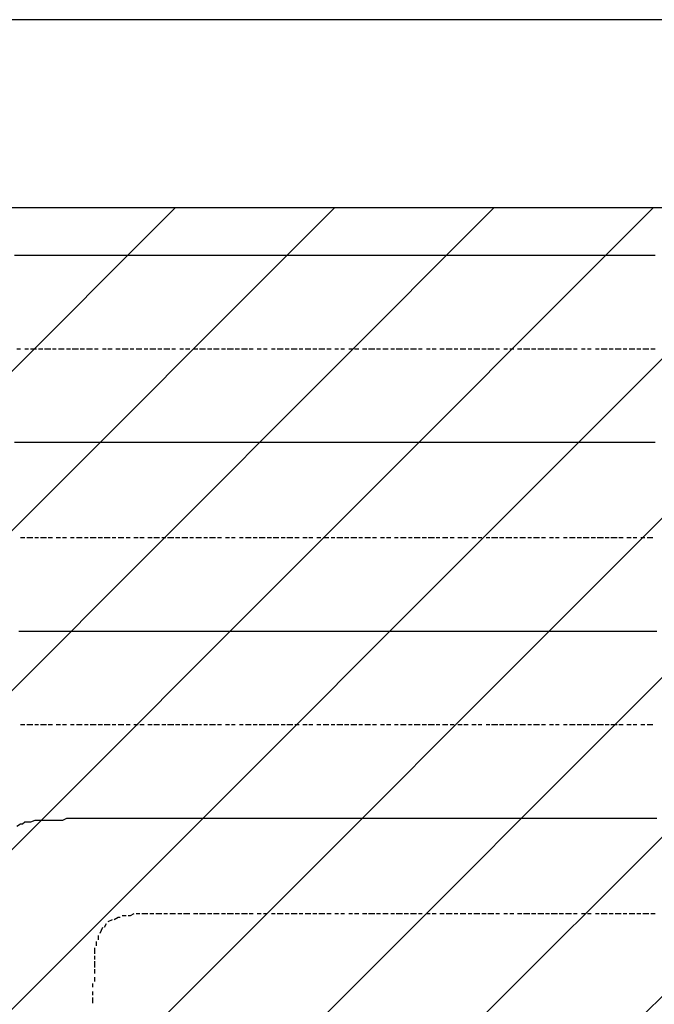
# Model space of a CAD drawing. Extents: x 997 to 109698, y 921 to 94021.
# Tile 271 of 656: x 38238 to 39589, y 25240 to 27336. Entities that reach past the tile are written whole.
import ezdxf

# ---------------------------------------------------------------- set-up
doc = ezdxf.new("R2010")
doc.units = 0
doc.header["$MEASUREMENT"] = 0
for name, color, linetype in [('12', 7, 'CONTINUOUS'), ('28', 7, 'CONTINUOUS'), ('40', 7, 'CONTINUOUS')]:
    doc.layers.add(name, color=color, linetype=linetype)

msp = doc.modelspace()

# ---------------------------------------------------------------- linework, layer by layer
at = {"layer": '12', "color": 1}
for p, q in [((38239.601607, 26833.953237), (38226.601607, 26833.953237)), ((38248.601607, 26833.953237), (38239.601607, 26833.953237)), ((38260.601607, 26833.953237), (38248.601607, 26833.953237)), ((38269.601607, 26833.953237), (38260.601607, 26833.953237)), ((38277.601607, 26833.953237), (38269.601607, 26833.953237)), ((38290.601607, 26833.953237), (38277.601607, 26833.953237)), ((38298.601607, 26833.953237), (38290.601607, 26833.953237)), ((38307.601607, 26833.953237), (38298.601607, 26833.953237)), ((38320.601607, 26833.953237), (38307.601607, 26833.953237)), ((38328.601607, 26833.953237), (38320.601607, 26833.953237)), ((38337.601607, 26833.953237), (38328.601607, 26833.953237)), ((38349.601607, 26833.953237), (38337.601607, 26833.953237)), ((38358.601607, 26833.953237), (38349.601607, 26833.953237)), ((38370.601607, 26833.953237), (38358.601607, 26833.953237)), ((38379.601607, 26833.953237), (38370.601607, 26833.953237)), ((38387.601607, 26833.953237), (38379.601607, 26833.953237)), ((38400.601607, 26833.953237), (38387.601607, 26833.953237)), ((38408.601607, 26833.953237), (38400.601607, 26833.953237)), ((38417.601607, 26833.953237), (38408.601607, 26833.953237)), ((38430.601607, 26833.953237), (38417.601607, 26833.953237)), ((38438.601607, 26833.953237), (38430.601607, 26833.953237)), ((38447.601607, 26833.953237), (38438.601607, 26833.953237)), ((38459.601607, 26833.953237), (38447.601607, 26833.953237)), ((38468.601607, 26833.953237), (38459.601607, 26833.953237)), ((38480.601607, 26833.953237), (38468.601607, 26833.953237)), ((38489.601607, 26833.953237), (38480.601607, 26833.953237)), ((38497.601607, 26833.953237), (38489.601607, 26833.953237)), ((38510.601607, 26833.953237), (38497.601607, 26833.953237)), ((38519.601607, 26833.953237), (38510.601607, 26833.953237)), ((38527.601607, 26833.953237), (38519.601607, 26833.953237)), ((38540.601607, 26833.953237), (38527.601607, 26833.953237)), ((38548.601607, 26833.953237), (38540.601607, 26833.953237)), ((38557.601607, 26833.953237), (38548.601607, 26833.953237)), ((38569.601607, 26833.953237), (38557.601607, 26833.953237)), ((38578.601607, 26833.953237), (38569.601607, 26833.953237)), ((38590.601607, 26833.953237), (38578.601607, 26833.953237)), ((38599.601607, 26833.953237), (38590.601607, 26833.953237)), ((38607.601607, 26833.953237), (38599.601607, 26833.953237)), ((38620.601607, 26833.953237), (38607.601607, 26833.953237)), ((38629.601607, 26833.953237), (38620.601607, 26833.953237)), ((38637.601607, 26833.953237), (38629.601607, 26833.953237)), ((38650.601607, 26833.953237), (38637.601607, 26833.953237)), ((38658.601607, 26833.953237), (38650.601607, 26833.953237)), ((38667.601607, 26833.953237), (38658.601607, 26833.953237)), ((38679.601607, 26833.953237), (38667.601607, 26833.953237)), ((38688.601607, 26833.953237), (38679.601607, 26833.953237)), ((38696.601607, 26833.953237), (38688.601607, 26833.953237)), ((38709.601607, 26833.953237), (38696.601607, 26833.953237)), ((38718.601607, 26833.953237), (38709.601607, 26833.953237)), ((38730.601607, 26833.953237), (38718.601607, 26833.953237)), ((38739.601607, 26833.953237), (38730.601607, 26833.953237)), ((38747.601607, 26833.953237), (38739.601607, 26833.953237)), ((38760.601607, 26833.953237), (38747.601607, 26833.953237)), ((38768.601607, 26833.953237), (38760.601607, 26833.953237)), ((38777.601607, 26833.953237), (38768.601607, 26833.953237)), ((38789.601607, 26833.953237), (38777.601607, 26833.953237)), ((38798.601607, 26833.953237), (38789.601607, 26833.953237)), ((38806.601607, 26833.953237), (38798.601607, 26833.953237)), ((38819.601607, 26833.953237), (38806.601607, 26833.953237)), ((38828.601607, 26833.953237), (38819.601607, 26833.953237)), ((38840.601607, 26833.953237), (38828.601607, 26833.953237)), ((38849.601607, 26833.953237), (38840.601607, 26833.953237)), ((38857.601607, 26833.953237), (38849.601607, 26833.953237)), ((38870.601607, 26833.953237), (38857.601607, 26833.953237)), ((38878.601607, 26833.953237), (38870.601607, 26833.953237)), ((38887.601607, 26833.953237), (38878.601607, 26833.953237)), ((38900.601607, 26833.953237), (38887.601607, 26833.953237)), ((38908.601607, 26833.953237), (38900.601607, 26833.953237)), ((38916.601607, 26833.953237), (38908.601607, 26833.953237)), ((38929.601607, 26833.953237), (38916.601607, 26833.953237)), ((38938.601607, 26833.953237), (38929.601607, 26833.953237)), ((38950.601607, 26833.953237), (38938.601607, 26833.953237)), ((38959.601607, 26833.953237), (38950.601607, 26833.953237)), ((38967.601607, 26833.953237), (38959.601607, 26833.953237)), ((38980.601607, 26833.953237), (38967.601607, 26833.953237)), ((38988.601607, 26833.953237), (38980.601607, 26833.953237)), ((38997.601607, 26833.953237), (38988.601607, 26833.953237)), ((39010.601607, 26833.953237), (38997.601607, 26833.953237)), ((39018.601607, 26833.953237), (39010.601607, 26833.953237)), ((39027.601607, 26833.953237), (39018.601607, 26833.953237)), ((39039.601607, 26833.953237), (39027.601607, 26833.953237)), ((39048.601607, 26833.953237), (39039.601607, 26833.953237)), ((39060.601607, 26833.953237), (39048.601607, 26833.953237)), ((39069.601607, 26833.953237), (39060.601607, 26833.953237)), ((39077.601607, 26833.953237), (39069.601607, 26833.953237)), ((39090.601607, 26833.953237), (39077.601607, 26833.953237)), ((39098.601607, 26833.953237), (39090.601607, 26833.953237)), ((39107.601607, 26833.953237), (39098.601607, 26833.953237)), ((39120.601607, 26833.953237), (39107.601607, 26833.953237)), ((39128.601607, 26833.953237), (39120.601607, 26833.953237)), ((39137.601607, 26833.953237), (39128.601607, 26833.953237)), ((39149.601607, 26833.953237), (39137.601607, 26833.953237)), ((39158.601607, 26833.953237), (39149.601607, 26833.953237)), ((39170.601607, 26833.953237), (39158.601607, 26833.953237)), ((39179.601607, 26833.953237), (39170.601607, 26833.953237)), ((39187.601607, 26833.953237), (39179.601607, 26833.953237)), ((39200.601607, 26833.953237), (39187.601607, 26833.953237)), ((39209.601607, 26833.953237), (39200.601607, 26833.953237)), ((39217.601607, 26833.953237), (39209.601607, 26833.953237)), ((39230.601607, 26833.953237), (39217.601607, 26833.953237)), ((39238.601607, 26833.953237), (39230.601607, 26833.953237)), ((39247.601607, 26833.953237), (39238.601607, 26833.953237)), ((39259.601607, 26833.953237), (39247.601607, 26833.953237)), ((39268.601607, 26833.953237), (39259.601607, 26833.953237)), ((39276.601607, 26833.953237), (39268.601607, 26833.953237)), ((39289.601607, 26833.953237), (39276.601607, 26833.953237)), ((39297.601607, 26833.953237), (39289.601607, 26833.953237)), ((39310.601607, 26833.953237), (39297.601607, 26833.953237)), ((39319.601607, 26833.953237), (39310.601607, 26833.953237)), ((39327.601607, 26833.953237), (39319.601607, 26833.953237)), ((39340.601607, 26833.953237), (39327.601607, 26833.953237)), ((39348.601607, 26833.953237), (39340.601607, 26833.953237)), ((39357.601607, 26833.953237), (39348.601607, 26833.953237)), ((39369.601607, 26833.953237), (39357.601607, 26833.953237)), ((39378.601607, 26833.953237), (39369.601607, 26833.953237)), ((39386.601607, 26833.953237), (39378.601607, 26833.953237)), ((39399.601607, 26833.953237), (39386.601607, 26833.953237)), ((39408.601607, 26833.953237), (39399.601607, 26833.953237)), ((39420.601607, 26833.953237), (39408.601607, 26833.953237)), ((39429.601607, 26833.953237), (39420.601607, 26833.953237)), ((39437.601607, 26833.953237), (39429.601607, 26833.953237)), ((39450.601607, 26833.953237), (39437.601607, 26833.953237)), ((39458.601607, 26833.953237), (39450.601607, 26833.953237)), ((39467.601607, 26833.953237), (39458.601607, 26833.953237)), ((39480.601607, 26833.953237), (39467.601607, 26833.953237)), ((39488.601607, 26833.953237), (39480.601607, 26833.953237)), ((39496.601607, 26833.953237), (39488.601607, 26833.953237)), ((39509.601607, 26833.953237), (39496.601607, 26833.953237)), ((39518.601607, 26833.953237), (39509.601607, 26833.953237)), ((39530.601607, 26833.953237), (39518.601607, 26833.953237)), ((39539.601607, 26833.953237), (39530.601607, 26833.953237)), ((39547.601607, 26833.953237), (39539.601607, 26833.953237)), ((39560.601607, 26833.953237), (39547.601607, 26833.953237)), ((39568.601607, 26833.953237), (39560.601607, 26833.953237)), ((39577.601607, 26833.953237), (39568.601607, 26833.953237)), ((39590.601607, 26833.953237), (39577.601607, 26833.953237)), ((38239.601607, 26435.953237), (38226.601607, 26435.953237)), ((38248.601607, 26435.953237), (38239.601607, 26435.953237)), ((38260.601607, 26435.953237), (38248.601607, 26435.953237)), ((38269.601607, 26435.953237), (38260.601607, 26435.953237)), ((38277.601607, 26435.953237), (38269.601607, 26435.953237)), ((38290.601607, 26435.953237), (38277.601607, 26435.953237)), ((38298.601607, 26435.953237), (38290.601607, 26435.953237)), ((38307.601607, 26435.953237), (38298.601607, 26435.953237)), ((38320.601607, 26435.953237), (38307.601607, 26435.953237)), ((38328.601607, 26435.953237), (38320.601607, 26435.953237)), ((38337.601607, 26435.953237), (38328.601607, 26435.953237)), ((38349.601607, 26435.953237), (38337.601607, 26435.953237)), ((38358.601607, 26435.953237), (38349.601607, 26435.953237)), ((38370.601607, 26435.953237), (38358.601607, 26435.953237)), ((38379.601607, 26435.953237), (38370.601607, 26435.953237)), ((38387.601607, 26435.953237), (38379.601607, 26435.953237)), ((38400.601607, 26435.953237), (38387.601607, 26435.953237)), ((38408.601607, 26435.953237), (38400.601607, 26435.953237)), ((38417.601607, 26435.953237), (38408.601607, 26435.953237)), ((38430.601607, 26435.953237), (38417.601607, 26435.953237)), ((38438.601607, 26435.953237), (38430.601607, 26435.953237)), ((38447.601607, 26435.953237), (38438.601607, 26435.953237)), ((38459.601607, 26435.953237), (38447.601607, 26435.953237)), ((38468.601607, 26435.953237), (38459.601607, 26435.953237)), ((38480.601607, 26435.953237), (38468.601607, 26435.953237)), ((38489.601607, 26435.953237), (38480.601607, 26435.953237)), ((38497.601607, 26435.953237), (38489.601607, 26435.953237)), ((38510.601607, 26435.953237), (38497.601607, 26435.953237)), ((38519.601607, 26435.953237), (38510.601607, 26435.953237)), ((38527.601607, 26435.953237), (38519.601607, 26435.953237)), ((38540.601607, 26435.953237), (38527.601607, 26435.953237)), ((38548.601607, 26435.953237), (38540.601607, 26435.953237)), ((38557.601607, 26435.953237), (38548.601607, 26435.953237)), ((38569.601607, 26435.953237), (38557.601607, 26435.953237)), ((38578.601607, 26435.953237), (38569.601607, 26435.953237)), ((38590.601607, 26435.953237), (38578.601607, 26435.953237)), ((38599.601607, 26435.953237), (38590.601607, 26435.953237)), ((38607.601607, 26435.953237), (38599.601607, 26435.953237)), ((38620.601607, 26435.953237), (38607.601607, 26435.953237)), ((38629.601607, 26435.953237), (38620.601607, 26435.953237)), ((38637.601607, 26435.953237), (38629.601607, 26435.953237)), ((38650.601607, 26435.953237), (38637.601607, 26435.953237)), ((38658.601607, 26435.953237), (38650.601607, 26435.953237)), ((38667.601607, 26435.953237), (38658.601607, 26435.953237)), ((38679.601607, 26435.953237), (38667.601607, 26435.953237)), ((38688.601607, 26435.953237), (38679.601607, 26435.953237)), ((38696.601607, 26435.953237), (38688.601607, 26435.953237)), ((38709.601607, 26435.953237), (38696.601607, 26435.953237)), ((38718.601607, 26435.953237), (38709.601607, 26435.953237)), ((38730.601607, 26435.953237), (38718.601607, 26435.953237)), ((38739.601607, 26435.953237), (38730.601607, 26435.953237)), ((38747.601607, 26435.953237), (38739.601607, 26435.953237)), ((38760.601607, 26435.953237), (38747.601607, 26435.953237)), ((38768.601607, 26435.953237), (38760.601607, 26435.953237)), ((38777.601607, 26435.953237), (38768.601607, 26435.953237)), ((38789.601607, 26435.953237), (38777.601607, 26435.953237)), ((38798.601607, 26435.953237), (38789.601607, 26435.953237)), ((38806.601607, 26435.953237), (38798.601607, 26435.953237)), ((38819.601607, 26435.953237), (38806.601607, 26435.953237)), ((38828.601607, 26435.953237), (38819.601607, 26435.953237)), ((38840.601607, 26435.953237), (38828.601607, 26435.953237)), ((38849.601607, 26435.953237), (38840.601607, 26435.953237)), ((38857.601607, 26435.953237), (38849.601607, 26435.953237)), ((38870.601607, 26435.953237), (38857.601607, 26435.953237)), ((38878.601607, 26435.953237), (38870.601607, 26435.953237)), ((38887.601607, 26435.953237), (38878.601607, 26435.953237)), ((38900.601607, 26435.953237), (38887.601607, 26435.953237)), ((38908.601607, 26435.953237), (38900.601607, 26435.953237)), ((38916.601607, 26435.953237), (38908.601607, 26435.953237)), ((38929.601607, 26435.953237), (38916.601607, 26435.953237)), ((38938.601607, 26435.953237), (38929.601607, 26435.953237)), ((38950.601607, 26435.953237), (38938.601607, 26435.953237)), ((38959.601607, 26435.953237), (38950.601607, 26435.953237)), ((38967.601607, 26435.953237), (38959.601607, 26435.953237)), ((38980.601607, 26435.953237), (38967.601607, 26435.953237)), ((38988.601607, 26435.953237), (38980.601607, 26435.953237)), ((38997.601607, 26435.953237), (38988.601607, 26435.953237)), ((39010.601607, 26435.953237), (38997.601607, 26435.953237)), ((39018.601607, 26435.953237), (39010.601607, 26435.953237)), ((39027.601607, 26435.953237), (39018.601607, 26435.953237)), ((39039.601607, 26435.953237), (39027.601607, 26435.953237)), ((39048.601607, 26435.953237), (39039.601607, 26435.953237)), ((39060.601607, 26435.953237), (39048.601607, 26435.953237)), ((39069.601607, 26435.953237), (39060.601607, 26435.953237)), ((39077.601607, 26435.953237), (39069.601607, 26435.953237)), ((39090.601607, 26435.953237), (39077.601607, 26435.953237)), ((39098.601607, 26435.953237), (39090.601607, 26435.953237)), ((39107.601607, 26435.953237), (39098.601607, 26435.953237)), ((39120.601607, 26435.953237), (39107.601607, 26435.953237)), ((39128.601607, 26435.953237), (39120.601607, 26435.953237)), ((39137.601607, 26435.953237), (39128.601607, 26435.953237)), ((39149.601607, 26435.953237), (39137.601607, 26435.953237)), ((39158.601607, 26435.953237), (39149.601607, 26435.953237)), ((39170.601607, 26435.953237), (39158.601607, 26435.953237)), ((39179.601607, 26435.953237), (39170.601607, 26435.953237)), ((39187.601607, 26435.953237), (39179.601607, 26435.953237)), ((39200.601607, 26435.953237), (39187.601607, 26435.953237)), ((39209.601607, 26435.953237), (39200.601607, 26435.953237)), ((39217.601607, 26435.953237), (39209.601607, 26435.953237)), ((39230.601607, 26435.953237), (39217.601607, 26435.953237)), ((39238.601607, 26435.953237), (39230.601607, 26435.953237)), ((39247.601607, 26435.953237), (39238.601607, 26435.953237)), ((39259.601607, 26435.953237), (39247.601607, 26435.953237)), ((39268.601607, 26435.953237), (39259.601607, 26435.953237)), ((39276.601607, 26435.953237), (39268.601607, 26435.953237)), ((39289.601607, 26435.953237), (39276.601607, 26435.953237)), ((39297.601607, 26435.953237), (39289.601607, 26435.953237)), ((39310.601607, 26435.953237), (39297.601607, 26435.953237)), ((39319.601607, 26435.953237), (39310.601607, 26435.953237)), ((39327.601607, 26435.953237), (39319.601607, 26435.953237)), ((39340.601607, 26435.953237), (39327.601607, 26435.953237)), ((39348.601607, 26435.953237), (39340.601607, 26435.953237)), ((39357.601607, 26435.953237), (39348.601607, 26435.953237)), ((39369.601607, 26435.953237), (39357.601607, 26435.953237)), ((39378.601607, 26435.953237), (39369.601607, 26435.953237)), ((39386.601607, 26435.953237), (39378.601607, 26435.953237)), ((39399.601607, 26435.953237), (39386.601607, 26435.953237)), ((39408.601607, 26435.953237), (39399.601607, 26435.953237)), ((39420.601607, 26435.953237), (39408.601607, 26435.953237)), ((39429.601607, 26435.953237), (39420.601607, 26435.953237)), ((39437.601607, 26435.953237), (39429.601607, 26435.953237)), ((39450.601607, 26435.953237), (39437.601607, 26435.953237)), ((39458.601607, 26435.953237), (39450.601607, 26435.953237)), ((39467.601607, 26435.953237), (39458.601607, 26435.953237)), ((39480.601607, 26435.953237), (39467.601607, 26435.953237)), ((39488.601607, 26435.953237), (39480.601607, 26435.953237)), ((39496.601607, 26435.953237), (39488.601607, 26435.953237)), ((39509.601607, 26435.953237), (39496.601607, 26435.953237)), ((39518.601607, 26435.953237), (39509.601607, 26435.953237)), ((39530.601607, 26435.953237), (39518.601607, 26435.953237)), ((39539.601607, 26435.953237), (39530.601607, 26435.953237)), ((39547.601607, 26435.953237), (39539.601607, 26435.953237)), ((39560.601607, 26435.953237), (39547.601607, 26435.953237)), ((39568.601607, 26435.953237), (39560.601607, 26435.953237)), ((39577.601607, 26435.953237), (39568.601607, 26435.953237)), ((39590.601607, 26435.953237), (39577.601607, 26435.953237)), ((38243.601607, 26033.953237), (38235.601607, 26033.953237)), ((38252.601607, 26033.953237), (38243.601607, 26033.953237)), ((38265.601607, 26033.953237), (38252.601607, 26033.953237)), ((38273.601607, 26033.953237), (38265.601607, 26033.953237)), ((38281.601607, 26033.953237), (38273.601607, 26033.953237)), ((38294.601607, 26033.953237), (38281.601607, 26033.953237)), ((38303.601607, 26033.953237), (38294.601607, 26033.953237)), ((38315.601607, 26033.953237), (38303.601607, 26033.953237)), ((38324.601607, 26033.953237), (38315.601607, 26033.953237)), ((38332.601607, 26033.953237), (38324.601607, 26033.953237)), ((38345.601607, 26033.953237), (38332.601607, 26033.953237)), ((38353.601607, 26033.953237), (38345.601607, 26033.953237)), ((38362.601607, 26033.953237), (38353.601607, 26033.953237)), ((38375.601607, 26033.953237), (38362.601607, 26033.953237)), ((38383.601607, 26033.953237), (38375.601607, 26033.953237)), ((38392.601607, 26033.953237), (38383.601607, 26033.953237)), ((38404.601607, 26033.953237), (38392.601607, 26033.953237)), ((38413.601607, 26033.953237), (38404.601607, 26033.953237)), ((38425.601607, 26033.953237), (38413.601607, 26033.953237)), ((38434.601607, 26033.953237), (38425.601607, 26033.953237)), ((38442.601607, 26033.953237), (38434.601607, 26033.953237)), ((38455.601607, 26033.953237), (38442.601607, 26033.953237)), ((38464.601607, 26033.953237), (38455.601607, 26033.953237)), ((38472.601607, 26033.953237), (38464.601607, 26033.953237)), ((38485.601607, 26033.953237), (38472.601607, 26033.953237)), ((38493.601607, 26033.953237), (38485.601607, 26033.953237)), ((38502.601607, 26033.953237), (38493.601607, 26033.953237)), ((38514.601607, 26033.953237), (38502.601607, 26033.953237)), ((38523.601607, 26033.953237), (38514.601607, 26033.953237)), ((38535.601607, 26033.953237), (38523.601607, 26033.953237)), ((38544.601607, 26033.953237), (38535.601607, 26033.953237)), ((38552.601607, 26033.953237), (38544.601607, 26033.953237)), ((38565.601607, 26033.953237), (38552.601607, 26033.953237)), ((38574.601607, 26033.953237), (38565.601607, 26033.953237)), ((38582.601607, 26033.953237), (38574.601607, 26033.953237)), ((38595.601607, 26033.953237), (38582.601607, 26033.953237)), ((38603.601607, 26033.953237), (38595.601607, 26033.953237)), ((38612.601607, 26033.953237), (38603.601607, 26033.953237)), ((38624.601607, 26033.953237), (38612.601607, 26033.953237)), ((38633.601607, 26033.953237), (38624.601607, 26033.953237)), ((38641.601607, 26033.953237), (38633.601607, 26033.953237)), ((38654.601607, 26033.953237), (38641.601607, 26033.953237)), ((38662.601607, 26033.953237), (38654.601607, 26033.953237)), ((38675.601607, 26033.953237), (38662.601607, 26033.953237)), ((38684.601607, 26033.953237), (38675.601607, 26033.953237)), ((38692.601607, 26033.953237), (38684.601607, 26033.953237)), ((38705.601607, 26033.953237), (38692.601607, 26033.953237)), ((38713.601607, 26033.953237), (38705.601607, 26033.953237)), ((38722.601607, 26033.953237), (38713.601607, 26033.953237)), ((38734.601607, 26033.953237), (38722.601607, 26033.953237)), ((38743.601607, 26033.953237), (38734.601607, 26033.953237)), ((38751.601607, 26033.953237), (38743.601607, 26033.953237)), ((38764.601607, 26033.953237), (38751.601607, 26033.953237)), ((38773.601607, 26033.953237), (38764.601607, 26033.953237)), ((38785.601607, 26033.953237), (38773.601607, 26033.953237)), ((38794.601607, 26033.953237), (38785.601607, 26033.953237)), ((38802.601607, 26033.953237), (38794.601607, 26033.953237)), ((38815.601607, 26033.953237), (38802.601607, 26033.953237)), ((38823.601607, 26033.953237), (38815.601607, 26033.953237)), ((38832.601607, 26033.953237), (38823.601607, 26033.953237)), ((38845.601607, 26033.953237), (38832.601607, 26033.953237)), ((38853.601607, 26033.953237), (38845.601607, 26033.953237)), ((38861.601607, 26033.953237), (38853.601607, 26033.953237)), ((38874.601607, 26033.953237), (38861.601607, 26033.953237)), ((38883.601607, 26033.953237), (38874.601607, 26033.953237)), ((38895.601607, 26033.953237), (38883.601607, 26033.953237)), ((38904.601607, 26033.953237), (38895.601607, 26033.953237)), ((38912.601607, 26033.953237), (38904.601607, 26033.953237)), ((38925.601607, 26033.953237), (38912.601607, 26033.953237)), ((38933.601607, 26033.953237), (38925.601607, 26033.953237)), ((38942.601607, 26033.953237), (38933.601607, 26033.953237)), ((38955.601607, 26033.953237), (38942.601607, 26033.953237)), ((38963.601607, 26033.953237), (38955.601607, 26033.953237)), ((38972.601607, 26033.953237), (38963.601607, 26033.953237)), ((38984.601607, 26033.953237), (38972.601607, 26033.953237)), ((38993.601607, 26033.953237), (38984.601607, 26033.953237)), ((39005.601607, 26033.953237), (38993.601607, 26033.953237)), ((39014.601607, 26033.953237), (39005.601607, 26033.953237)), ((39022.601607, 26033.953237), (39014.601607, 26033.953237)), ((39035.601607, 26033.953237), (39022.601607, 26033.953237)), ((39043.601607, 26033.953237), (39035.601607, 26033.953237)), ((39052.601607, 26033.953237), (39043.601607, 26033.953237)), ((39065.601607, 26033.953237), (39052.601607, 26033.953237)), ((39073.601607, 26033.953237), (39065.601607, 26033.953237)), ((39082.601607, 26033.953237), (39073.601607, 26033.953237)), ((39094.601607, 26033.953237), (39082.601607, 26033.953237)), ((39103.601607, 26033.953237), (39094.601607, 26033.953237)), ((39115.601607, 26033.953237), (39103.601607, 26033.953237)), ((39124.601607, 26033.953237), (39115.601607, 26033.953237)), ((39132.601607, 26033.953237), (39124.601607, 26033.953237)), ((39145.601607, 26033.953237), (39132.601607, 26033.953237)), ((39154.601607, 26033.953237), (39145.601607, 26033.953237)), ((39162.601607, 26033.953237), (39154.601607, 26033.953237)), ((39175.601607, 26033.953237), (39162.601607, 26033.953237)), ((39183.601607, 26033.953237), (39175.601607, 26033.953237)), ((39192.601607, 26033.953237), (39183.601607, 26033.953237)), ((39204.601607, 26033.953237), (39192.601607, 26033.953237)), ((39213.601607, 26033.953237), (39204.601607, 26033.953237)), ((39221.601607, 26033.953237), (39213.601607, 26033.953237)), ((39234.601607, 26033.953237), (39221.601607, 26033.953237)), ((39242.601607, 26033.953237), (39234.601607, 26033.953237)), ((39255.601607, 26033.953237), (39242.601607, 26033.953237)), ((39264.601607, 26033.953237), (39255.601607, 26033.953237)), ((39272.601607, 26033.953237), (39264.601607, 26033.953237)), ((39285.601607, 26033.953237), (39272.601607, 26033.953237)), ((39293.601607, 26033.953237), (39285.601607, 26033.953237)), ((39302.601607, 26033.953237), (39293.601607, 26033.953237)), ((39314.601607, 26033.953237), (39302.601607, 26033.953237)), ((39323.601607, 26033.953237), (39314.601607, 26033.953237)), ((39331.601607, 26033.953237), (39323.601607, 26033.953237)), ((39344.601607, 26033.953237), (39331.601607, 26033.953237)), ((39353.601607, 26033.953237), (39344.601607, 26033.953237)), ((39365.601607, 26033.953237), (39353.601607, 26033.953237)), ((39374.601607, 26033.953237), (39365.601607, 26033.953237)), ((39382.601607, 26033.953237), (39374.601607, 26033.953237)), ((39395.601607, 26033.953237), (39382.601607, 26033.953237)), ((39403.601607, 26033.953237), (39395.601607, 26033.953237)), ((39412.601607, 26033.953237), (39403.601607, 26033.953237)), ((39424.601607, 26033.953237), (39412.601607, 26033.953237)), ((39433.601607, 26033.953237), (39424.601607, 26033.953237)), ((39441.601607, 26033.953237), (39433.601607, 26033.953237)), ((39454.601607, 26033.953237), (39441.601607, 26033.953237)), ((39463.601607, 26033.953237), (39454.601607, 26033.953237)), ((39475.601607, 26033.953237), (39463.601607, 26033.953237)), ((39484.601607, 26033.953237), (39475.601607, 26033.953237)), ((39492.601607, 26033.953237), (39484.601607, 26033.953237)), ((39505.601607, 26033.953237), (39492.601607, 26033.953237)), ((39513.601607, 26033.953237), (39505.601607, 26033.953237)), ((39522.601607, 26033.953237), (39513.601607, 26033.953237)), ((39535.601607, 26033.953237), (39522.601607, 26033.953237)), ((39543.601607, 26033.953237), (39535.601607, 26033.953237)), ((39551.601607, 26033.953237), (39543.601607, 26033.953237)), ((39564.601607, 26033.953237), (39551.601607, 26033.953237)), ((39573.601607, 26033.953237), (39564.601607, 26033.953237)), ((39585.601607, 26033.953237), (39573.601607, 26033.953237)), ((39594.601607, 26033.953237), (39585.601607, 26033.953237)), ((38269.601607, 25631.953237), (38260.601607, 25627.953237)), ((38277.601607, 25631.953237), (38269.601607, 25631.953237)), ((38290.601607, 25631.953237), (38277.601607, 25631.953237)), ((38298.601607, 25631.953237), (38290.601607, 25631.953237)), ((38307.601607, 25631.953237), (38298.601607, 25631.953237)), ((38320.601607, 25631.953237), (38307.601607, 25631.953237)), ((38328.601607, 25631.953237), (38320.601607, 25631.953237)), ((38337.601607, 25635.953237), (38328.601607, 25631.953237)), ((38349.601607, 25635.953237), (38337.601607, 25635.953237)), ((38358.601607, 25635.953237), (38349.601607, 25635.953237)), ((38370.601607, 25635.953237), (38358.601607, 25635.953237)), ((38379.601607, 25635.953237), (38370.601607, 25635.953237)), ((38387.601607, 25635.953237), (38379.601607, 25635.953237)), ((38392.601607, 25635.953237), (38387.601607, 25635.953237)), ((38404.601607, 25635.953237), (38392.601607, 25635.953237)), ((38413.601607, 25635.953237), (38404.601607, 25635.953237)), ((38425.601607, 25635.953237), (38413.601607, 25635.953237)), ((38434.601607, 25635.953237), (38425.601607, 25635.953237)), ((38442.601607, 25635.953237), (38434.601607, 25635.953237)), ((38455.601607, 25635.953237), (38442.601607, 25635.953237)), ((38464.601607, 25635.953237), (38455.601607, 25635.953237)), ((38472.601607, 25635.953237), (38464.601607, 25635.953237)), ((38485.601607, 25635.953237), (38472.601607, 25635.953237)), ((38493.601607, 25635.953237), (38485.601607, 25635.953237)), ((38502.601607, 25635.953237), (38493.601607, 25635.953237)), ((38514.601607, 25635.953237), (38502.601607, 25635.953237)), ((38523.601607, 25635.953237), (38514.601607, 25635.953237)), ((38535.601607, 25635.953237), (38523.601607, 25635.953237)), ((38544.601607, 25635.953237), (38535.601607, 25635.953237)), ((38552.601607, 25635.953237), (38544.601607, 25635.953237)), ((38565.601607, 25635.953237), (38552.601607, 25635.953237)), ((38574.601607, 25635.953237), (38565.601607, 25635.953237)), ((38582.601607, 25635.953237), (38574.601607, 25635.953237)), ((38595.601607, 25635.953237), (38582.601607, 25635.953237)), ((38603.601607, 25635.953237), (38595.601607, 25635.953237)), ((38612.601607, 25635.953237), (38603.601607, 25635.953237)), ((38624.601607, 25635.953237), (38612.601607, 25635.953237)), ((38633.601607, 25635.953237), (38624.601607, 25635.953237)), ((38641.601607, 25635.953237), (38633.601607, 25635.953237)), ((38654.601607, 25635.953237), (38641.601607, 25635.953237)), ((38662.601607, 25635.953237), (38654.601607, 25635.953237)), ((38675.601607, 25635.953237), (38662.601607, 25635.953237)), ((38684.601607, 25635.953237), (38675.601607, 25635.953237)), ((38692.601607, 25635.953237), (38684.601607, 25635.953237)), ((38705.601607, 25635.953237), (38692.601607, 25635.953237)), ((38713.601607, 25635.953237), (38705.601607, 25635.953237)), ((38722.601607, 25635.953237), (38713.601607, 25635.953237)), ((38734.601607, 25635.953237), (38722.601607, 25635.953237)), ((38743.601607, 25635.953237), (38734.601607, 25635.953237)), ((38751.601607, 25635.953237), (38743.601607, 25635.953237)), ((38764.601607, 25635.953237), (38751.601607, 25635.953237)), ((38773.601607, 25635.953237), (38764.601607, 25635.953237)), ((38785.601607, 25635.953237), (38773.601607, 25635.953237)), ((38794.601607, 25635.953237), (38785.601607, 25635.953237)), ((38802.601607, 25635.953237), (38794.601607, 25635.953237)), ((38815.601607, 25635.953237), (38802.601607, 25635.953237)), ((38823.601607, 25635.953237), (38815.601607, 25635.953237)), ((38832.601607, 25635.953237), (38823.601607, 25635.953237)), ((38845.601607, 25635.953237), (38832.601607, 25635.953237)), ((38853.601607, 25635.953237), (38845.601607, 25635.953237)), ((38861.601607, 25635.953237), (38853.601607, 25635.953237)), ((38874.601607, 25635.953237), (38861.601607, 25635.953237)), ((38883.601607, 25635.953237), (38874.601607, 25635.953237)), ((38895.601607, 25635.953237), (38883.601607, 25635.953237)), ((38904.601607, 25635.953237), (38895.601607, 25635.953237)), ((38912.601607, 25635.953237), (38904.601607, 25635.953237)), ((38925.601607, 25635.953237), (38912.601607, 25635.953237)), ((38933.601607, 25635.953237), (38925.601607, 25635.953237)), ((38942.601607, 25635.953237), (38933.601607, 25635.953237)), ((38955.601607, 25635.953237), (38942.601607, 25635.953237)), ((38963.601607, 25635.953237), (38955.601607, 25635.953237)), ((38972.601607, 25635.953237), (38963.601607, 25635.953237)), ((38984.601607, 25635.953237), (38972.601607, 25635.953237)), ((38993.601607, 25635.953237), (38984.601607, 25635.953237)), ((39005.601607, 25635.953237), (38993.601607, 25635.953237)), ((39014.601607, 25635.953237), (39005.601607, 25635.953237)), ((39022.601607, 25635.953237), (39014.601607, 25635.953237)), ((39035.601607, 25635.953237), (39022.601607, 25635.953237)), ((39043.601607, 25635.953237), (39035.601607, 25635.953237)), ((39052.601607, 25635.953237), (39043.601607, 25635.953237)), ((39065.601607, 25635.953237), (39052.601607, 25635.953237)), ((39073.601607, 25635.953237), (39065.601607, 25635.953237)), ((39082.601607, 25635.953237), (39073.601607, 25635.953237)), ((39094.601607, 25635.953237), (39082.601607, 25635.953237)), ((39103.601607, 25635.953237), (39094.601607, 25635.953237)), ((39115.601607, 25635.953237), (39103.601607, 25635.953237)), ((39124.601607, 25635.953237), (39115.601607, 25635.953237)), ((39132.601607, 25635.953237), (39124.601607, 25635.953237)), ((39145.601607, 25635.953237), (39132.601607, 25635.953237)), ((39154.601607, 25635.953237), (39145.601607, 25635.953237)), ((39162.601607, 25635.953237), (39154.601607, 25635.953237)), ((39175.601607, 25635.953237), (39162.601607, 25635.953237)), ((39183.601607, 25635.953237), (39175.601607, 25635.953237)), ((39192.601607, 25635.953237), (39183.601607, 25635.953237)), ((39204.601607, 25635.953237), (39192.601607, 25635.953237)), ((39213.601607, 25635.953237), (39204.601607, 25635.953237)), ((39221.601607, 25635.953237), (39213.601607, 25635.953237)), ((39234.601607, 25635.953237), (39221.601607, 25635.953237)), ((39242.601607, 25635.953237), (39234.601607, 25635.953237)), ((39255.601607, 25635.953237), (39242.601607, 25635.953237)), ((39264.601607, 25635.953237), (39255.601607, 25635.953237)), ((39272.601607, 25635.953237), (39264.601607, 25635.953237)), ((39285.601607, 25635.953237), (39272.601607, 25635.953237)), ((39293.601607, 25635.953237), (39285.601607, 25635.953237)), ((39302.601607, 25635.953237), (39293.601607, 25635.953237)), ((39314.601607, 25635.953237), (39302.601607, 25635.953237)), ((39323.601607, 25635.953237), (39314.601607, 25635.953237)), ((39331.601607, 25635.953237), (39323.601607, 25635.953237)), ((39344.601607, 25635.953237), (39331.601607, 25635.953237)), ((39353.601607, 25635.953237), (39344.601607, 25635.953237)), ((39365.601607, 25635.953237), (39353.601607, 25635.953237)), ((39374.601607, 25635.953237), (39365.601607, 25635.953237)), ((39382.601607, 25635.953237), (39374.601607, 25635.953237)), ((39395.601607, 25635.953237), (39382.601607, 25635.953237)), ((39403.601607, 25635.953237), (39395.601607, 25635.953237)), ((39412.601607, 25635.953237), (39403.601607, 25635.953237)), ((39424.601607, 25635.953237), (39412.601607, 25635.953237)), ((39433.601607, 25635.953237), (39424.601607, 25635.953237)), ((39441.601607, 25635.953237), (39433.601607, 25635.953237)), ((39454.601607, 25635.953237), (39441.601607, 25635.953237)), ((39463.601607, 25635.953237), (39454.601607, 25635.953237)), ((39475.601607, 25635.953237), (39463.601607, 25635.953237)), ((39484.601607, 25635.953237), (39475.601607, 25635.953237)), ((39492.601607, 25635.953237), (39484.601607, 25635.953237)), ((39505.601607, 25635.953237), (39492.601607, 25635.953237)), ((39513.601607, 25635.953237), (39505.601607, 25635.953237)), ((39522.601607, 25635.953237), (39513.601607, 25635.953237)), ((39535.601607, 25635.953237), (39522.601607, 25635.953237)), ((39543.601607, 25635.953237), (39535.601607, 25635.953237)), ((39551.601607, 25635.953237), (39543.601607, 25635.953237)), ((39564.601607, 25635.953237), (39551.601607, 25635.953237)), ((39573.601607, 25635.953237), (39564.601607, 25635.953237)), ((39585.601607, 25635.953237), (39573.601607, 25635.953237)), ((39594.601607, 25635.953237), (39585.601607, 25635.953237)), ((38239.601607, 25623.953237), (38231.601607, 25618.953237)), ((38260.601607, 25627.953237), (38248.601607, 25627.953237))]:
    msp.add_line(p, q, dxfattribs=at)
at = {"layer": '12', "color": 5}
for p, q in [((38239.601607, 26634.953237), (38231.601607, 26634.953237)), ((38256.601607, 26634.953237), (38248.601607, 26634.953237)), ((38273.601607, 26634.953237), (38260.601607, 26634.953237)), ((38286.601607, 26634.953237), (38277.601607, 26634.953237)), ((38303.601607, 26634.953237), (38290.601607, 26634.953237)), ((38315.601607, 26634.953237), (38307.601607, 26634.953237)), ((38332.601607, 26634.953237), (38320.601607, 26634.953237)), ((38345.601607, 26634.953237), (38337.601607, 26634.953237)), ((38362.601607, 26634.953237), (38349.601607, 26634.953237)), ((38375.601607, 26634.953237), (38366.601607, 26634.953237)), ((38392.601607, 26634.953237), (38379.601607, 26634.953237)), ((38404.601607, 26634.953237), (38396.601607, 26634.953237)), ((38421.601607, 26634.953237), (38413.601607, 26634.953237)), ((38434.601607, 26634.953237), (38425.601607, 26634.953237)), ((38451.601607, 26634.953237), (38442.601607, 26634.953237)), ((38468.601607, 26634.953237), (38455.601607, 26634.953237)), ((38480.601607, 26634.953237), (38472.601607, 26634.953237)), ((38497.601607, 26634.953237), (38485.601607, 26634.953237)), ((38510.601607, 26634.953237), (38502.601607, 26634.953237)), ((38527.601607, 26634.953237), (38514.601607, 26634.953237)), ((38540.601607, 26634.953237), (38531.601607, 26634.953237)), ((38557.601607, 26634.953237), (38544.601607, 26634.953237)), ((38569.601607, 26634.953237), (38561.601607, 26634.953237)), ((38586.601607, 26634.953237), (38578.601607, 26634.953237)), ((38599.601607, 26634.953237), (38590.601607, 26634.953237)), ((38616.601607, 26634.953237), (38607.601607, 26634.953237)), ((38633.601607, 26634.953237), (38620.601607, 26634.953237)), ((38646.601607, 26634.953237), (38637.601607, 26634.953237)), ((38662.601607, 26634.953237), (38650.601607, 26634.953237)), ((38675.601607, 26634.953237), (38667.601607, 26634.953237)), ((38692.601607, 26634.953237), (38679.601607, 26634.953237)), ((38705.601607, 26634.953237), (38696.601607, 26634.953237)), ((38722.601607, 26634.953237), (38709.601607, 26634.953237)), ((38734.601607, 26634.953237), (38726.601607, 26634.953237)), ((38751.601607, 26634.953237), (38743.601607, 26634.953237)), ((38764.601607, 26634.953237), (38756.601607, 26634.953237)), ((38781.601607, 26634.953237), (38773.601607, 26634.953237)), ((38798.601607, 26634.953237), (38785.601607, 26634.953237)), ((38811.601607, 26634.953237), (38802.601607, 26634.953237)), ((38828.601607, 26634.953237), (38815.601607, 26634.953237)), ((38840.601607, 26634.953237), (38832.601607, 26634.953237)), ((38857.601607, 26634.953237), (38845.601607, 26634.953237)), ((38870.601607, 26634.953237), (38861.601607, 26634.953237)), ((38887.601607, 26634.953237), (38874.601607, 26634.953237)), ((38900.601607, 26634.953237), (38891.601607, 26634.953237)), ((38916.601607, 26634.953237), (38908.601607, 26634.953237)), ((38929.601607, 26634.953237), (38921.601607, 26634.953237)), ((38946.601607, 26634.953237), (38938.601607, 26634.953237)), ((38959.601607, 26634.953237), (38950.601607, 26634.953237)), ((38976.601607, 26634.953237), (38967.601607, 26634.953237)), ((38993.601607, 26634.953237), (38980.601607, 26634.953237)), ((39005.601607, 26634.953237), (38997.601607, 26634.953237)), ((39022.601607, 26634.953237), (39010.601607, 26634.953237)), ((39035.601607, 26634.953237), (39027.601607, 26634.953237)), ((39052.601607, 26634.953237), (39039.601607, 26634.953237)), ((39065.601607, 26634.953237), (39056.601607, 26634.953237)), ((39082.601607, 26634.953237), (39069.601607, 26634.953237)), ((39094.601607, 26634.953237), (39086.601607, 26634.953237)), ((39111.601607, 26634.953237), (39103.601607, 26634.953237)), ((39124.601607, 26634.953237), (39115.601607, 26634.953237)), ((39141.601607, 26634.953237), (39132.601607, 26634.953237)), ((39158.601607, 26634.953237), (39145.601607, 26634.953237)), ((39170.601607, 26634.953237), (39162.601607, 26634.953237)), ((39187.601607, 26634.953237), (39175.601607, 26634.953237)), ((39200.601607, 26634.953237), (39192.601607, 26634.953237)), ((39217.601607, 26634.953237), (39204.601607, 26634.953237)), ((39230.601607, 26634.953237), (39221.601607, 26634.953237)), ((39247.601607, 26634.953237), (39234.601607, 26634.953237)), ((39259.601607, 26634.953237), (39251.601607, 26634.953237)), ((39276.601607, 26634.953237), (39268.601607, 26634.953237)), ((39289.601607, 26634.953237), (39281.601607, 26634.953237)), ((39306.601607, 26634.953237), (39297.601607, 26634.953237)), ((39323.601607, 26634.953237), (39310.601607, 26634.953237)), ((39336.601607, 26634.953237), (39327.601607, 26634.953237)), ((39353.601607, 26634.953237), (39340.601607, 26634.953237)), ((39365.601607, 26634.953237), (39357.601607, 26634.953237)), ((39382.601607, 26634.953237), (39369.601607, 26634.953237)), ((39395.601607, 26634.953237), (39386.601607, 26634.953237)), ((39412.601607, 26634.953237), (39399.601607, 26634.953237)), ((39424.601607, 26634.953237), (39416.601607, 26634.953237)), ((39441.601607, 26634.953237), (39433.601607, 26634.953237)), ((39454.601607, 26634.953237), (39446.601607, 26634.953237)), ((39471.601607, 26634.953237), (39463.601607, 26634.953237)), ((39488.601607, 26634.953237), (39475.601607, 26634.953237)), ((39501.601607, 26634.953237), (39492.601607, 26634.953237)), ((39518.601607, 26634.953237), (39505.601607, 26634.953237)), ((39530.601607, 26634.953237), (39522.601607, 26634.953237)), ((39547.601607, 26634.953237), (39535.601607, 26634.953237)), ((39560.601607, 26634.953237), (39551.601607, 26634.953237)), ((39577.601607, 26634.953237), (39564.601607, 26634.953237)), ((39590.601607, 26634.953237), (39581.601607, 26634.953237)), ((38248.601607, 26232.953237), (38239.601607, 26232.953237)), ((38265.601607, 26232.953237), (38252.601607, 26232.953237)), ((38277.601607, 26232.953237), (38269.601607, 26232.953237)), ((38294.601607, 26232.953237), (38281.601607, 26232.953237)), ((38307.601607, 26232.953237), (38298.601607, 26232.953237)), ((38324.601607, 26232.953237), (38315.601607, 26232.953237)), ((38337.601607, 26232.953237), (38328.601607, 26232.953237)), ((38353.601607, 26232.953237), (38345.601607, 26232.953237)), ((38370.601607, 26232.953237), (38358.601607, 26232.953237)), ((38383.601607, 26232.953237), (38375.601607, 26232.953237)), ((38400.601607, 26232.953237), (38387.601607, 26232.953237)), ((38413.601607, 26232.953237), (38404.601607, 26232.953237)), ((38430.601607, 26232.953237), (38417.601607, 26232.953237)), ((38442.601607, 26232.953237), (38434.601607, 26232.953237)), ((38459.601607, 26232.953237), (38447.601607, 26232.953237)), ((38472.601607, 26232.953237), (38464.601607, 26232.953237)), ((38489.601607, 26232.953237), (38480.601607, 26232.953237)), ((38502.601607, 26232.953237), (38493.601607, 26232.953237)), ((38519.601607, 26232.953237), (38510.601607, 26232.953237)), ((38535.601607, 26232.953237), (38523.601607, 26232.953237)), ((38548.601607, 26232.953237), (38540.601607, 26232.953237)), ((38565.601607, 26232.953237), (38552.601607, 26232.953237)), ((38578.601607, 26232.953237), (38569.601607, 26232.953237)), ((38595.601607, 26232.953237), (38582.601607, 26232.953237)), ((38607.601607, 26232.953237), (38599.601607, 26232.953237)), ((38624.601607, 26232.953237), (38612.601607, 26232.953237)), ((38637.601607, 26232.953237), (38629.601607, 26232.953237)), ((38654.601607, 26232.953237), (38641.601607, 26232.953237)), ((38667.601607, 26232.953237), (38658.601607, 26232.953237)), ((38684.601607, 26232.953237), (38675.601607, 26232.953237)), ((38696.601607, 26232.953237), (38688.601607, 26232.953237)), ((38713.601607, 26232.953237), (38705.601607, 26232.953237)), ((38730.601607, 26232.953237), (38718.601607, 26232.953237)), ((38743.601607, 26232.953237), (38734.601607, 26232.953237)), ((38760.601607, 26232.953237), (38747.601607, 26232.953237)), ((38773.601607, 26232.953237), (38764.601607, 26232.953237)), ((38789.601607, 26232.953237), (38777.601607, 26232.953237)), ((38802.601607, 26232.953237), (38794.601607, 26232.953237)), ((38819.601607, 26232.953237), (38806.601607, 26232.953237)), ((38832.601607, 26232.953237), (38823.601607, 26232.953237)), ((38849.601607, 26232.953237), (38840.601607, 26232.953237)), ((38861.601607, 26232.953237), (38853.601607, 26232.953237)), ((38878.601607, 26232.953237), (38870.601607, 26232.953237)), ((38895.601607, 26232.953237), (38883.601607, 26232.953237)), ((38908.601607, 26232.953237), (38900.601607, 26232.953237)), ((38925.601607, 26232.953237), (38912.601607, 26232.953237)), ((38938.601607, 26232.953237), (38929.601607, 26232.953237)), ((38955.601607, 26232.953237), (38942.601607, 26232.953237)), ((38967.601607, 26232.953237), (38959.601607, 26232.953237)), ((38984.601607, 26232.953237), (38972.601607, 26232.953237)), ((38997.601607, 26232.953237), (38988.601607, 26232.953237)), ((39014.601607, 26232.953237), (39005.601607, 26232.953237)), ((39027.601607, 26232.953237), (39018.601607, 26232.953237)), ((39043.601607, 26232.953237), (39035.601607, 26232.953237)), ((39060.601607, 26232.953237), (39048.601607, 26232.953237)), ((39073.601607, 26232.953237), (39065.601607, 26232.953237)), ((39090.601607, 26232.953237), (39077.601607, 26232.953237)), ((39103.601607, 26232.953237), (39094.601607, 26232.953237)), ((39120.601607, 26232.953237), (39107.601607, 26232.953237)), ((39132.601607, 26232.953237), (39124.601607, 26232.953237)), ((39149.601607, 26232.953237), (39137.601607, 26232.953237)), ((39162.601607, 26232.953237), (39154.601607, 26232.953237)), ((39179.601607, 26232.953237), (39170.601607, 26232.953237)), ((39192.601607, 26232.953237), (39183.601607, 26232.953237)), ((39209.601607, 26232.953237), (39200.601607, 26232.953237)), ((39221.601607, 26232.953237), (39213.601607, 26232.953237)), ((39238.601607, 26232.953237), (39230.601607, 26232.953237)), ((39255.601607, 26232.953237), (39242.601607, 26232.953237)), ((39268.601607, 26232.953237), (39259.601607, 26232.953237)), ((39285.601607, 26232.953237), (39272.601607, 26232.953237)), ((39297.601607, 26232.953237), (39289.601607, 26232.953237)), ((39314.601607, 26232.953237), (39302.601607, 26232.953237)), ((39327.601607, 26232.953237), (39319.601607, 26232.953237)), ((39344.601607, 26232.953237), (39331.601607, 26232.953237)), ((39357.601607, 26232.953237), (39348.601607, 26232.953237)), ((39374.601607, 26232.953237), (39365.601607, 26232.953237)), ((39386.601607, 26232.953237), (39378.601607, 26232.953237)), ((39403.601607, 26232.953237), (39395.601607, 26232.953237)), ((39420.601607, 26232.953237), (39408.601607, 26232.953237)), ((39433.601607, 26232.953237), (39424.601607, 26232.953237)), ((39450.601607, 26232.953237), (39437.601607, 26232.953237)), ((39463.601607, 26232.953237), (39454.601607, 26232.953237)), ((39480.601607, 26232.953237), (39467.601607, 26232.953237)), ((39492.601607, 26232.953237), (39484.601607, 26232.953237)), ((39509.601607, 26232.953237), (39496.601607, 26232.953237)), ((39522.601607, 26232.953237), (39513.601607, 26232.953237)), ((39539.601607, 26232.953237), (39530.601607, 26232.953237)), ((39551.601607, 26232.953237), (39543.601607, 26232.953237)), ((39568.601607, 26232.953237), (39560.601607, 26232.953237)), ((39585.601607, 26232.953237), (39573.601607, 26232.953237)), ((38248.601607, 25834.953237), (38239.601607, 25834.953237)), ((38265.601607, 25834.953237), (38252.601607, 25834.953237)), ((38277.601607, 25834.953237), (38269.601607, 25834.953237)), ((38294.601607, 25834.953237), (38281.601607, 25834.953237)), ((38307.601607, 25834.953237), (38298.601607, 25834.953237)), ((38324.601607, 25834.953237), (38315.601607, 25834.953237)), ((38337.601607, 25834.953237), (38328.601607, 25834.953237)), ((38353.601607, 25834.953237), (38345.601607, 25834.953237)), ((38370.601607, 25834.953237), (38358.601607, 25834.953237)), ((38383.601607, 25834.953237), (38375.601607, 25834.953237)), ((38400.601607, 25834.953237), (38387.601607, 25834.953237)), ((38413.601607, 25834.953237), (38404.601607, 25834.953237)), ((38430.601607, 25834.953237), (38417.601607, 25834.953237)), ((38442.601607, 25834.953237), (38434.601607, 25834.953237)), ((38459.601607, 25834.953237), (38447.601607, 25834.953237)), ((38472.601607, 25834.953237), (38464.601607, 25834.953237)), ((38489.601607, 25834.953237), (38480.601607, 25834.953237)), ((38502.601607, 25834.953237), (38493.601607, 25834.953237)), ((38519.601607, 25834.953237), (38510.601607, 25834.953237)), ((38535.601607, 25834.953237), (38523.601607, 25834.953237)), ((38548.601607, 25834.953237), (38540.601607, 25834.953237)), ((38565.601607, 25834.953237), (38552.601607, 25834.953237)), ((38578.601607, 25834.953237), (38569.601607, 25834.953237)), ((38595.601607, 25834.953237), (38582.601607, 25834.953237)), ((38607.601607, 25834.953237), (38599.601607, 25834.953237)), ((38624.601607, 25834.953237), (38612.601607, 25834.953237)), ((38637.601607, 25834.953237), (38629.601607, 25834.953237)), ((38654.601607, 25834.953237), (38641.601607, 25834.953237)), ((38667.601607, 25834.953237), (38658.601607, 25834.953237)), ((38684.601607, 25834.953237), (38675.601607, 25834.953237)), ((38696.601607, 25834.953237), (38688.601607, 25834.953237)), ((38713.601607, 25834.953237), (38705.601607, 25834.953237)), ((38730.601607, 25834.953237), (38718.601607, 25834.953237)), ((38743.601607, 25834.953237), (38734.601607, 25834.953237)), ((38760.601607, 25834.953237), (38747.601607, 25834.953237)), ((38773.601607, 25834.953237), (38764.601607, 25834.953237)), ((38789.601607, 25834.953237), (38777.601607, 25834.953237)), ((38802.601607, 25834.953237), (38794.601607, 25834.953237)), ((38819.601607, 25834.953237), (38806.601607, 25834.953237)), ((38832.601607, 25834.953237), (38823.601607, 25834.953237)), ((38849.601607, 25834.953237), (38840.601607, 25834.953237)), ((38861.601607, 25834.953237), (38853.601607, 25834.953237)), ((38878.601607, 25834.953237), (38870.601607, 25834.953237)), ((38895.601607, 25834.953237), (38883.601607, 25834.953237)), ((38908.601607, 25834.953237), (38900.601607, 25834.953237)), ((38925.601607, 25834.953237), (38912.601607, 25834.953237)), ((38938.601607, 25834.953237), (38929.601607, 25834.953237)), ((38955.601607, 25834.953237), (38942.601607, 25834.953237)), ((38967.601607, 25834.953237), (38959.601607, 25834.953237)), ((38984.601607, 25834.953237), (38972.601607, 25834.953237)), ((38997.601607, 25834.953237), (38988.601607, 25834.953237)), ((39014.601607, 25834.953237), (39005.601607, 25834.953237)), ((39027.601607, 25834.953237), (39018.601607, 25834.953237)), ((39043.601607, 25834.953237), (39035.601607, 25834.953237)), ((39060.601607, 25834.953237), (39048.601607, 25834.953237)), ((39073.601607, 25834.953237), (39065.601607, 25834.953237)), ((39090.601607, 25834.953237), (39077.601607, 25834.953237)), ((39103.601607, 25834.953237), (39094.601607, 25834.953237)), ((39120.601607, 25834.953237), (39107.601607, 25834.953237)), ((39132.601607, 25834.953237), (39124.601607, 25834.953237)), ((39149.601607, 25834.953237), (39137.601607, 25834.953237)), ((39162.601607, 25834.953237), (39154.601607, 25834.953237)), ((39179.601607, 25834.953237), (39170.601607, 25834.953237)), ((39192.601607, 25834.953237), (39183.601607, 25834.953237)), ((39209.601607, 25834.953237), (39200.601607, 25834.953237)), ((39221.601607, 25834.953237), (39213.601607, 25834.953237)), ((39238.601607, 25834.953237), (39230.601607, 25834.953237)), ((39255.601607, 25834.953237), (39242.601607, 25834.953237)), ((39268.601607, 25834.953237), (39259.601607, 25834.953237)), ((39285.601607, 25834.953237), (39272.601607, 25834.953237)), ((39297.601607, 25834.953237), (39289.601607, 25834.953237)), ((39314.601607, 25834.953237), (39302.601607, 25834.953237)), ((39327.601607, 25834.953237), (39319.601607, 25834.953237)), ((39344.601607, 25834.953237), (39331.601607, 25834.953237)), ((39357.601607, 25834.953237), (39348.601607, 25834.953237)), ((39374.601607, 25834.953237), (39365.601607, 25834.953237)), ((39386.601607, 25834.953237), (39378.601607, 25834.953237)), ((39403.601607, 25834.953237), (39395.601607, 25834.953237)), ((39420.601607, 25834.953237), (39408.601607, 25834.953237)), ((39433.601607, 25834.953237), (39424.601607, 25834.953237)), ((39450.601607, 25834.953237), (39437.601607, 25834.953237)), ((39463.601607, 25834.953237), (39454.601607, 25834.953237)), ((39480.601607, 25834.953237), (39467.601607, 25834.953237)), ((39492.601607, 25834.953237), (39484.601607, 25834.953237)), ((39509.601607, 25834.953237), (39496.601607, 25834.953237)), ((39522.601607, 25834.953237), (39513.601607, 25834.953237)), ((39539.601607, 25834.953237), (39530.601607, 25834.953237)), ((39551.601607, 25834.953237), (39543.601607, 25834.953237)), ((39568.601607, 25834.953237), (39560.601607, 25834.953237)), ((39585.601607, 25834.953237), (39573.601607, 25834.953237)), ((38434.601607, 25419.953237), (38425.601607, 25415.953237)), ((38464.601607, 25428.953237), (38455.601607, 25428.953237)), ((38493.601607, 25432.953237), (38485.601607, 25432.953237)), ((38510.601607, 25432.953237), (38497.601607, 25432.953237)), ((38523.601607, 25432.953237), (38514.601607, 25432.953237)), ((38540.601607, 25432.953237), (38527.601607, 25432.953237)), ((38552.601607, 25432.953237), (38544.601607, 25432.953237)), ((38569.601607, 25432.953237), (38557.601607, 25432.953237)), ((38582.601607, 25432.953237), (38574.601607, 25432.953237)), ((38595.601607, 25432.953237), (38586.601607, 25432.953237)), ((38599.601607, 25432.953237), (38595.601607, 25432.953237)), ((38616.601607, 25432.953237), (38607.601607, 25432.953237)), ((38633.601607, 25432.953237), (38620.601607, 25432.953237)), ((38646.601607, 25432.953237), (38637.601607, 25432.953237)), ((38662.601607, 25432.953237), (38650.601607, 25432.953237)), ((38675.601607, 25432.953237), (38667.601607, 25432.953237)), ((38692.601607, 25432.953237), (38679.601607, 25432.953237)), ((38705.601607, 25432.953237), (38696.601607, 25432.953237)), ((38722.601607, 25432.953237), (38709.601607, 25432.953237)), ((38734.601607, 25432.953237), (38726.601607, 25432.953237)), ((38751.601607, 25432.953237), (38743.601607, 25432.953237)), ((38764.601607, 25432.953237), (38756.601607, 25432.953237)), ((38781.601607, 25432.953237), (38773.601607, 25432.953237)), ((38798.601607, 25432.953237), (38785.601607, 25432.953237)), ((38811.601607, 25432.953237), (38802.601607, 25432.953237)), ((38828.601607, 25432.953237), (38815.601607, 25432.953237)), ((38840.601607, 25432.953237), (38832.601607, 25432.953237)), ((38857.601607, 25432.953237), (38845.601607, 25432.953237)), ((38870.601607, 25432.953237), (38861.601607, 25432.953237)), ((38887.601607, 25432.953237), (38874.601607, 25432.953237)), ((38900.601607, 25432.953237), (38891.601607, 25432.953237)), ((38916.601607, 25432.953237), (38908.601607, 25432.953237)), ((38929.601607, 25432.953237), (38921.601607, 25432.953237)), ((38946.601607, 25432.953237), (38938.601607, 25432.953237)), ((38959.601607, 25432.953237), (38950.601607, 25432.953237)), ((38976.601607, 25432.953237), (38967.601607, 25432.953237)), ((38993.601607, 25432.953237), (38980.601607, 25432.953237)), ((39005.601607, 25432.953237), (38997.601607, 25432.953237)), ((39022.601607, 25432.953237), (39010.601607, 25432.953237)), ((39035.601607, 25432.953237), (39027.601607, 25432.953237)), ((39052.601607, 25432.953237), (39039.601607, 25432.953237)), ((39065.601607, 25432.953237), (39056.601607, 25432.953237)), ((39082.601607, 25432.953237), (39069.601607, 25432.953237)), ((39094.601607, 25432.953237), (39086.601607, 25432.953237)), ((39111.601607, 25432.953237), (39103.601607, 25432.953237)), ((39124.601607, 25432.953237), (39115.601607, 25432.953237)), ((39141.601607, 25432.953237), (39132.601607, 25432.953237)), ((39158.601607, 25432.953237), (39145.601607, 25432.953237)), ((39170.601607, 25432.953237), (39162.601607, 25432.953237)), ((39187.601607, 25432.953237), (39175.601607, 25432.953237)), ((39200.601607, 25432.953237), (39192.601607, 25432.953237)), ((39217.601607, 25432.953237), (39204.601607, 25432.953237)), ((39230.601607, 25432.953237), (39221.601607, 25432.953237)), ((39247.601607, 25432.953237), (39234.601607, 25432.953237)), ((39259.601607, 25432.953237), (39251.601607, 25432.953237)), ((39276.601607, 25432.953237), (39268.601607, 25432.953237)), ((39289.601607, 25432.953237), (39281.601607, 25432.953237)), ((39306.601607, 25432.953237), (39297.601607, 25432.953237)), ((39323.601607, 25432.953237), (39310.601607, 25432.953237)), ((39336.601607, 25432.953237), (39327.601607, 25432.953237)), ((39353.601607, 25432.953237), (39340.601607, 25432.953237)), ((39365.601607, 25432.953237), (39357.601607, 25432.953237)), ((39382.601607, 25432.953237), (39369.601607, 25432.953237)), ((39395.601607, 25432.953237), (39386.601607, 25432.953237)), ((39412.601607, 25432.953237), (39399.601607, 25432.953237)), ((39424.601607, 25432.953237), (39416.601607, 25432.953237)), ((39441.601607, 25432.953237), (39433.601607, 25432.953237)), ((39454.601607, 25432.953237), (39446.601607, 25432.953237)), ((39471.601607, 25432.953237), (39463.601607, 25432.953237)), ((39488.601607, 25432.953237), (39475.601607, 25432.953237)), ((39501.601607, 25432.953237), (39492.601607, 25432.953237)), ((39518.601607, 25432.953237), (39505.601607, 25432.953237)), ((39530.601607, 25432.953237), (39522.601607, 25432.953237)), ((39547.601607, 25432.953237), (39535.601607, 25432.953237)), ((39560.601607, 25432.953237), (39551.601607, 25432.953237)), ((39577.601607, 25432.953237), (39564.601607, 25432.953237)), ((39590.601607, 25432.953237), (39581.601607, 25432.953237)), ((38413.601607, 25403.953237), (38408.601607, 25390.953237)), ((38421.601607, 25411.953237), (38417.601607, 25403.953237)), ((38404.601607, 25386.953237), (38404.601607, 25377.953237)), ((38396.601607, 25360.953237), (38396.601607, 25347.953237)), ((38400.601607, 25373.953237), (38400.601607, 25364.953237)), ((38396.601607, 25343.953237), (38396.601607, 25335.953237)), ((38396.601607, 25331.953237), (38396.601607, 25318.953237)), ((38396.601607, 25314.953237), (38396.601607, 25305.953237)), ((38396.601607, 25297.953237), (38396.601607, 25288.953237)), ((38392.601607, 25284.953237), (38392.601607, 25276.953237)), ((38392.601607, 25267.953237), (38392.601607, 25259.953237)), ((38392.601607, 25254.953237), (38392.601607, 25242.953237))]:
    msp.add_line(p, q, dxfattribs=at)
at = {"layer": '12', "color": 1}
msp.add_lwpolyline([(38248.601607, 25627.953237), (38243.601607, 25623.953237), (38239.601607, 25623.953237)], dxfattribs=at)
at = {"layer": '12', "color": 5}
for points in [[(38451.601607, 25424.953237), (38447.601607, 25424.953237), (38438.601607, 25419.953237)], [(38480.601607, 25432.953237), (38472.601607, 25428.953237), (38468.601607, 25428.953237)]]:
    msp.add_lwpolyline(points, dxfattribs=at)
at = {"layer": '28', "color": 2}
for p, q in [((36897.636205, 25264.451046), (38569.140397, 26935.955237)), ((36897.636205, 24925.039791), (38908.551652, 26935.955237)), ((36897.636205, 24585.628536), (39247.962907, 26935.955237)), ((36897.636205, 24246.217281), (39587.374162, 26935.955237)), ((36897.636205, 23906.806026), (39926.785417, 26935.955237)), ((36897.636205, 23567.394771), (40266.196672, 26935.955237)), ((36897.636205, 23227.983516), (40605.607927, 26935.955237)), ((36897.636205, 22888.572261), (40945.019182, 26935.955237)), ((36897.636205, 22549.161006), (41284.430437, 26935.955237))]:
    msp.add_line(p, q, dxfattribs=at)
at = {"layer": '40', "color": 8, "linetype": 'Continuous'}
for p, q in [((41947.636205, 27335.955237), (36897.636205, 27335.955237)), ((41947.636205, 27335.955237), (36947.636205, 27335.955237)), ((36897.636205, 26935.955237), (41547.636205, 26935.955237))]:
    msp.add_line(p, q, dxfattribs=at)

doc.saveas('drawing.dxf')
